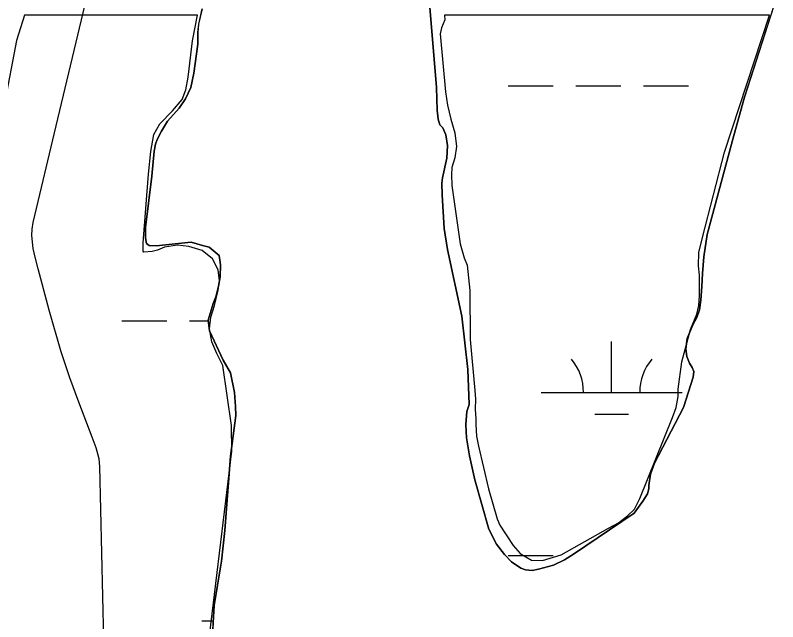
# Model space of a CAD drawing. Extents: x 3161564 to 3199464, y 849354 to 874788.
# Drawn here: x 3176471 to 3177012, y 871809 to 872239 of the extents above; entities that cross this region are included whole.
import ezdxf

# ---------------------------------------------------------------- set-up
doc = ezdxf.new("R2010")
doc.units = 0
for name, color, linetype in [('V-SITE-VEGE', 7, 'Continuous'), ('V-TOPO-SHOR', 7, 'Continuous'), ('V-WETL-SWMP', 7, 'Continuous')]:
    doc.layers.add(name, color=color, linetype=linetype)

msp = doc.modelspace()

# ---------------------------------------------------------------- linework, layer by layer
at = {"layer": 'V-SITE-VEGE'}
for points in [[(3176477.86, 872238.72), (3176472.25, 872220.92), (3176463.56, 872175.13)], [(3176605.75, 871771.67), (3176624.97, 871929.84), (3176624.61, 871948.01), (3176618.58, 871990.58), (3176614.14, 871999.19), (3176610.66, 872007.36), (3176609.16, 872016.61), (3176610.01, 872024.83), (3176612.55, 872033.03), (3176615.13, 872044.01), (3176616.23, 872050.56), (3176615.27, 872058.4), (3176611.22, 872066.16), (3176603.79, 872072.17), (3176594.49, 872075), (3176586.26, 872075.85), (3176577.16, 872074.35), (3176572.23, 872072.35), (3176568.3, 872071.31), (3176562.43, 872071), (3176562.02, 872071.57), (3176561.99, 872077.43), (3176565.85, 872126.11), (3176567.55, 872142.14), (3176569.6, 872154.25), (3176573.79, 872161.72), (3176582.77, 872171.04), (3176589.77, 872179.15), (3176592.27, 872185.95), (3176593.84, 872194.86), (3176596.99, 872220.64), (3176600.61, 872238.72), (3176477.86, 872238.72)]]:
    msp.add_lwpolyline(points, dxfattribs=at)
msp.add_lwpolyline([(3176775.65, 872238.72), (3176775.79, 872235.53), (3176773.45, 872229.85), (3176772.67, 872225.67), (3176776.35, 872184.39), (3176777.71, 872175.15), (3176780.17, 872165.19), (3176782.92, 872155.35), (3176784.27, 872145.69), (3176782.86, 872137.76), (3176780.78, 872130.95), (3176780.54, 872125.79), (3176780.96, 872118.24), (3176786.73, 872076.78), (3176789.61, 872066.8), (3176791.61, 872061.6), (3176793.64, 872043.68), (3176793.82, 872009.04), (3176797.18, 871972.93), (3176797.62, 871966.78), (3176797.49, 871959.8), (3176797.92, 871952.94), (3176797.84, 871948.9), (3176798.38, 871940.64), (3176799.64, 871933.5), (3176806.89, 871903.32), (3176812.91, 871881.98), (3176814.92, 871877.61), (3176824.28, 871863.18), (3176829.34, 871857.36), (3176837.21, 871852.74), (3176845.17, 871852.45), (3176858.24, 871856.53), (3176891.85, 871875.44), (3176898.9, 871879.08), (3176905.28, 871884.13), (3176910.26, 871888.92), (3176914.18, 871896.53), (3176937.2, 871953.78), (3176939.85, 871960.86), (3176941.26, 871968.65), (3176941.36, 871973.96), (3176943.96, 871993.18), (3176950.12, 872016.11), (3176954.52, 872027.07), (3176955.9, 872033.18), (3176956.44, 872040.02), (3176956.44, 872054.69), (3176955.73, 872061.26), (3176956.05, 872070.62), (3176958.63, 872081.32), (3176974.17, 872141.79), (3177006.08, 872238.72)], close=True, dxfattribs=at)
at = {"layer": 'V-TOPO-SHOR'}
for points in [[(3176797.2, 871909.57), (3176807.02, 871874.74), (3176812.54, 871864.02), (3176818.13, 871856.64), (3176823.06, 871851.52), (3176829.82, 871847.06), (3176833.15, 871845.88), (3176837.89, 871845.51), (3176842.23, 871846.27), (3176852.9, 871849.14), (3176860.8, 871853.04), (3176867.16, 871856.97), (3176910.04, 871886.04), (3176916.21, 871894.59), (3176919.52, 871899.69), (3176920.56, 871903.16), (3176920.61, 871905.68), (3176921.74, 871913.62), (3176924.54, 871921.39), (3176944.99, 871960.81), (3176951.97, 871982.32), (3176952.46, 871986.37), (3176951.12, 871989.19), (3176949.22, 871992.29), (3176947.36, 871997.08), (3176946.76, 872002.4), (3176947.6, 872009.65), (3176951.69, 872019.35), (3176954.59, 872024.6), (3176956.37, 872030.01), (3176957.34, 872036.98), (3176958.08, 872046.6), (3176958.54, 872055.81), (3176959.46, 872067.67), (3176961.85, 872083.41), (3176980.79, 872153.59), (3176988.44, 872180.82), (3177011.9, 872253.85)], [(3176764.95, 872247.24), (3176769.96, 872187.5), (3176770.49, 872171.43), (3176771.07, 872165.13), (3176772.39, 872161.19), (3176774.44, 872158.92), (3176776.58, 872153.99), (3176777.69, 872146.42), (3176777.39, 872137.49), (3176774.19, 872123.58), (3176773.83, 872119.82), (3176773.96, 872111.57), (3176775.46, 872087.66), (3176777.69, 872072.81), (3176787.82, 872025.54), (3176792.27, 871987.88), (3176793.05, 871963), (3176791.42, 871958.01), (3176790.69, 871948.8), (3176791.21, 871939.43), (3176793.34, 871926.54), (3176797.2, 871909.57)], [(3176610.24, 871781.69), (3176612.38, 871820.62), (3176614.61, 871835.1), (3176617.45, 871852.09), (3176619.96, 871873.69), (3176623.9, 871926.42), (3176627.66, 871955.12), (3176627.5, 871961.55), (3176626.71, 871971.48), (3176623.91, 871985.51), (3176618.63, 871994.41), (3176609.11, 872015.12), (3176608.13, 872022.68), (3176611.57, 872034.49), (3176613.48, 872039.21), (3176615.43, 872046.71), (3176616.68, 872053.53), (3176616.84, 872062.05), (3176615.85, 872068.49), (3176608.7, 872074.36), (3176603.97, 872075.56), (3176596.06, 872078.09), (3176571.14, 872075.35), (3176566.26, 872075.59), (3176564.33, 872077.16), (3176563.71, 872081.08), (3176563.57, 872088.49), (3176568.17, 872124.86), (3176569.91, 872142.56), (3176570.7, 872147.44), (3176572.02, 872150.63), (3176575.07, 872156.71), (3176579.39, 872163.62), (3176587.53, 872172.96), (3176592.13, 872179.58), (3176595.91, 872187.61), (3176597.92, 872197.76), (3176600.69, 872218.25), (3176600.7, 872226.49), (3176601.38, 872232.48), (3176603.82, 872243.19)]]:
    msp.add_lwpolyline(points, dxfattribs=at)
at = {"layer": 'V-WETL-SWMP'}
for p, q in [((3176500.45, 872160.45), (3176527.18, 872273.35)), ((3177011.9, 872253.85), (3176988.43, 872180.82)), ((3176769.95, 872187.5), (3176764.95, 872247.24)), ((3176603.81, 872243.19), (3176601.37, 872232.48)), ((3176601.37, 872232.48), (3176600.7, 872226.49)), ((3176600.7, 872226.49), (3176600.68, 872218.25)), ((3176600.68, 872218.25), (3176597.92, 872197.76)), ((3176597.92, 872197.76), (3176595.91, 872187.61)), ((3176595.91, 872187.61), (3176592.12, 872179.58)), ((3176770.49, 872171.43), (3176769.95, 872187.5)), ((3176820.72, 872188.82), (3176852.72, 872188.82)), ((3176868.72, 872188.82), (3176900.72, 872188.82)), ((3176916.72, 872188.82), (3176948.72, 872188.82)), ((3176988.43, 872180.82), (3176980.79, 872153.59)), ((3176592.12, 872179.58), (3176587.53, 872172.96)), ((3176587.53, 872172.96), (3176579.39, 872163.62)), ((3176771.06, 872165.13), (3176770.49, 872171.43)), ((3176772.39, 872161.19), (3176771.06, 872165.13)), ((3176484, 872091.84), (3176500.45, 872160.45)), ((3176579.39, 872163.62), (3176575.07, 872156.71)), ((3176774.44, 872158.92), (3176772.39, 872161.19)), ((3176776.58, 872153.99), (3176774.44, 872158.92)), ((3176575.07, 872156.71), (3176572.02, 872150.63)), ((3176777.69, 872146.42), (3176776.58, 872153.99)), ((3176980.79, 872153.59), (3176961.85, 872083.41)), ((3176572.02, 872150.63), (3176570.7, 872147.44)), ((3176569.91, 872142.56), (3176568.17, 872124.86)), ((3176570.7, 872147.44), (3176569.91, 872142.56)), ((3176777.38, 872137.49), (3176777.69, 872146.42)), ((3176774.18, 872123.58), (3176777.38, 872137.49)), ((3176568.17, 872124.86), (3176563.57, 872088.49)), ((3176773.83, 872119.82), (3176774.18, 872123.58)), ((3176773.95, 872111.57), (3176773.83, 872119.82)), ((3176775.45, 872087.66), (3176773.95, 872111.57)), ((3176483.31, 872087.31), (3176484, 872091.84)), ((3176563.57, 872088.49), (3176563.71, 872081.08)), ((3176483.17, 872082.72), (3176483.31, 872087.31)), ((3176777.69, 872072.81), (3176775.45, 872087.66)), ((3176961.85, 872083.41), (3176959.46, 872067.67)), ((3176484.16, 872073.46), (3176483.17, 872082.72)), ((3176563.71, 872081.08), (3176564.33, 872077.16)), ((3176571.14, 872075.35), (3176596.06, 872078.09)), ((3176596.06, 872078.09), (3176603.97, 872075.56)), ((3176485.45, 872067.29), (3176484.16, 872073.46)), ((3176564.33, 872077.16), (3176566.26, 872075.59)), ((3176566.26, 872075.59), (3176571.14, 872075.35)), ((3176603.97, 872075.56), (3176608.7, 872074.36)), ((3176608.7, 872074.36), (3176615.85, 872068.49)), ((3176787.82, 872025.54), (3176777.69, 872072.81)), ((3176487.51, 872059.17), (3176485.45, 872067.29)), ((3176615.85, 872068.49), (3176616.84, 872062.05)), ((3176959.46, 872067.67), (3176958.53, 872055.81)), ((3176616.84, 872062.05), (3176616.68, 872053.53)), ((3176495.3, 872029.92), (3176487.51, 872059.17)), ((3176616.68, 872053.53), (3176615.43, 872046.71)), ((3176958.53, 872055.81), (3176958.08, 872046.6)), ((3176615.43, 872046.71), (3176613.47, 872039.21)), ((3176958.08, 872046.6), (3176957.33, 872036.98)), ((3176611.57, 872034.49), (3176608.13, 872022.68)), ((3176613.47, 872039.21), (3176611.57, 872034.49)), ((3176957.33, 872036.98), (3176956.36, 872030.01)), ((3176503.76, 872001.03), (3176495.3, 872029.92)), ((3176956.36, 872030.01), (3176954.58, 872024.6)), ((3176792.27, 871987.88), (3176787.82, 872025.54)), ((3176954.58, 872024.6), (3176951.69, 872019.35)), ((3176546.81, 872022.32), (3176578.81, 872022.32)), ((3176594.81, 872022.32), (3176608.18, 872022.32)), ((3176608.13, 872022.68), (3176609.1, 872015.12)), ((3176951.69, 872019.35), (3176947.59, 872009.65)), ((3176609.1, 872015.12), (3176618.63, 871994.41)), ((3176894.13, 871971.58), (3176894.13, 872007.58)), ((3176947.59, 872009.65), (3176946.76, 872002.4)), ((3176946.76, 872002.4), (3176947.35, 871997.08)), ((3176510.11, 871981.98), (3176503.76, 872001.03)), ((3176947.35, 871997.08), (3176949.22, 871992.29)), ((3176618.63, 871994.41), (3176623.9, 871985.51)), ((3176949.22, 871992.29), (3176951.11, 871989.19)), ((3176793.05, 871963), (3176792.27, 871987.88)), ((3176951.11, 871989.19), (3176952.46, 871986.37)), ((3176952.46, 871986.37), (3176951.96, 871982.32)), ((3176516.38, 871964.66), (3176510.11, 871981.98)), ((3176623.9, 871985.51), (3176626.71, 871971.48)), ((3176951.96, 871982.32), (3176944.99, 871960.81)), ((3176626.71, 871971.48), (3176627.5, 871961.55)), ((3176844.13, 871971.58), (3176944.13, 871971.58)), ((3176525.95, 871939.86), (3176516.38, 871964.66)), ((3176627.5, 871961.55), (3176627.66, 871955.12)), ((3176791.42, 871958.01), (3176793.05, 871963)), ((3176944.99, 871960.81), (3176924.54, 871921.39)), ((3176627.66, 871955.12), (3176623.9, 871926.42)), ((3176790.69, 871948.8), (3176791.42, 871958.01)), ((3176882.13, 871956.14), (3176906.13, 871956.14)), ((3176791.21, 871939.43), (3176790.69, 871948.8)), ((3176528.72, 871932.23), (3176525.95, 871939.86)), ((3176793.33, 871926.54), (3176791.21, 871939.43)), ((3176530.78, 871924.43), (3176528.72, 871932.23)), ((3176623.9, 871926.42), (3176619.96, 871873.69)), ((3176797.2, 871909.57), (3176793.33, 871926.54)), ((3176531.34, 871919.12), (3176530.78, 871924.43)), ((3176924.54, 871921.39), (3176921.74, 871913.62)), ((3176536.06, 871712.27), (3176531.34, 871919.12)), ((3176921.74, 871913.62), (3176920.61, 871905.68)), ((3176807.01, 871874.74), (3176797.2, 871909.57)), ((3176920.61, 871905.68), (3176920.56, 871903.16)), ((3176919.52, 871899.69), (3176916.21, 871894.59)), ((3176920.56, 871903.16), (3176919.52, 871899.69)), ((3176916.21, 871894.59), (3176910.04, 871886.04)), ((3176910.04, 871886.04), (3176867.16, 871856.97)), ((3176619.96, 871873.69), (3176617.45, 871852.09)), ((3176812.54, 871864.02), (3176807.01, 871874.74)), ((3176818.12, 871856.65), (3176812.54, 871864.02)), ((3176823.05, 871851.52), (3176818.12, 871856.65)), ((3176820.72, 871856.14), (3176852.72, 871856.14)), ((3176867.16, 871856.97), (3176860.8, 871853.04)), ((3176617.45, 871852.09), (3176614.61, 871835.1)), ((3176829.81, 871847.06), (3176823.05, 871851.52)), ((3176860.8, 871853.04), (3176852.9, 871849.14)), ((3176833.14, 871845.88), (3176829.81, 871847.06)), ((3176837.89, 871845.51), (3176833.14, 871845.88)), ((3176842.23, 871846.27), (3176837.89, 871845.51)), ((3176852.9, 871849.14), (3176842.23, 871846.27)), ((3176614.61, 871835.1), (3176612.38, 871820.62)), ((3176612.38, 871820.62), (3176610.24, 871781.69)), ((3176603.66, 871809.71), (3176611.78, 871809.71))]:
    msp.add_line(p, q, dxfattribs=at)
for centre, start, end in [((3176838.89, 871972.05), 359.2282, 40.7718), ((3176949.37, 871972.05), 139.2282, 180.7718)]:
    msp.add_arc(centre, 35.25, start, end, dxfattribs=at)

doc.saveas('drawing.dxf')
